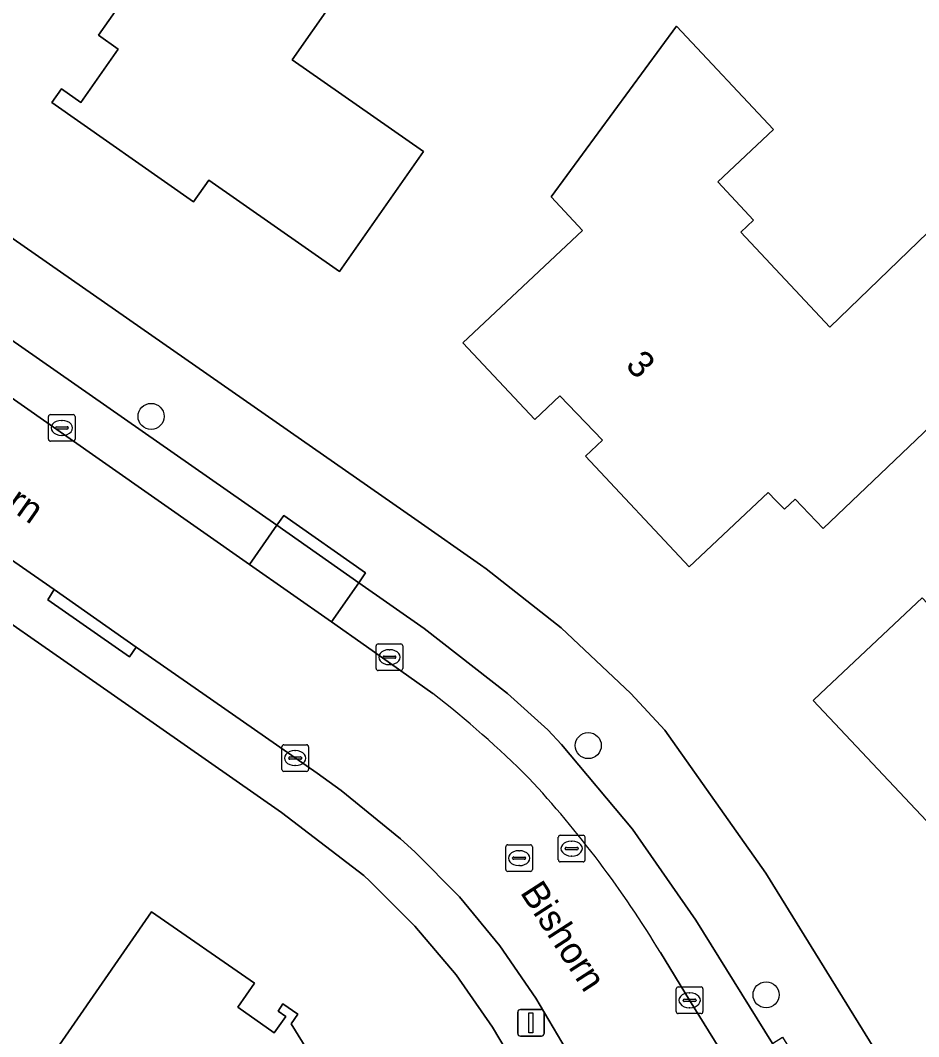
# Model space of a CAD drawing. Extents: x 158835 to 160077, y 386387 to 387778.
# Drawn here: x 159320.53 to 159354.26, y 386737.12 to 386775.27 of the extents above; entities that cross this region are included whole.
import ezdxf

# ---------------------------------------------------------------- set-up
doc = ezdxf.new("R2010")
doc.units = 0
for name, color, linetype in [('IMGEO_Boom', 7, 'Continuous'), ('IMGEO_Erf', 7, 'Continuous'), ('IMGEO_Kolk', 7, 'Continuous'), ('IMGEO_Lichtmast', 7, 'Continuous'), ('IMGEO_Openbare_ruimte_label', 7, 'Continuous'), ('IMGEO_Pand', 7, 'Continuous'), ('IMGEO_Pand_nummerreeks', 7, 'Continuous'), ('IMGEO_Parkeervlak_open', 7, 'Continuous'), ('IMGEO_Rijbaan_lokaal_open', 7, 'Continuous'), ('IMGEO_Rioolput', 7, 'Continuous'), ('IMGEO_Voetpad_open', 7, 'Continuous')]:
    doc.layers.add(name, color=color, linetype=linetype)

msp = doc.modelspace()

# ---------------------------------------------------------------- linework, layer by layer
at = {"layer": 'IMGEO_Boom'}
for centre in [(159325.441, 386760.406), (159341.853, 386748.049), (159348.527, 386738.694)]:
    msp.add_circle(centre, 0.489, dxfattribs=at)
at = {"layer": 'IMGEO_Erf'}
for points in [[(159333.795, 386778.153), (159330.743, 386773.79), (159335.666, 386770.347), (159332.513, 386765.84), (159327.607, 386769.271), (159327.039, 386768.46), (159321.716, 386772.191), (159322.08, 386772.706), (159322.807, 386772.192), (159324.209, 386774.196), (159323.472, 386774.719), (159324.242, 386775.818)], [(159316.823, 386769.467), (159335.344, 386756.558), (159337.812, 386754.829), (159338.018, 386754.682), (159340.839, 386752.463), (159343.45, 386750), (159344.722, 386748.625), (159348.514, 386743.258), (159355.284, 386732.311)], [(159339.714, 386735.036), (159338.257, 386737.478), (159336.888, 386739.442), (159335.348, 386741.275), (159333.651, 386742.964), (159333.425, 386743.167), (159330.34, 386745.541), (159323.942, 386750), (159310.791, 386759.165)]]:
    msp.add_lwpolyline(points, dxfattribs=at)
for points in [[(159359.023, 386771.574), (159359.699, 386770.864), (159362.834, 386773.887), (159366.518, 386771.296), (159350.668, 386756.203), (159349.626, 386757.297), (159349.219, 386756.918), (159348.912, 386757.237), (159348.611, 386757.55), (159345.646, 386754.756), (159341.747, 386758.911), (159342.388, 386759.513), (159340.785, 386761.179), (159339.848, 386760.287), (159337.146, 386763.161), (159341.641, 386767.387), (159340.456, 386768.648), (159345.169, 386775.05), (159348.806, 386771.172), (159346.713, 386769.209), (159348.058, 386767.775), (159347.575, 386767.322), (159350.917, 386763.758)], [(159354.389, 386753.591), (159357.652, 386750.124), (159359.172, 386751.55), (159355.904, 386755.011), (159363.54, 386762.218), (159368.072, 386757.42), (159369.305, 386758.55), (159374.302, 386750.47), (159373.542, 386750), (159365.38, 386744.952), (159364.003, 386746.416), (159362.584, 386747.923), (159360.977, 386746.4), (159356.973, 386742.653), (159350.3, 386749.743), (159350.573, 386750)], [(159334.629, 386731.23), (159334.975, 386731.435), (159337.377, 386727.533), (159327.839, 386721.662), (159325.118, 386719.987), (159322.713, 386723.895), (159325.453, 386725.582), (159323.993, 386727.981), (159318.512, 386731.781), (159325.463, 386741.807), (159329.323, 386739.131), (159328.694, 386738.236), (159330.062, 386737.267), (159330.495, 386737.879), (159330.21, 386738.08), (159330.391, 386738.35), (159330.952, 386737.972), (159330.7, 386737.604), (159332.827, 386734.164), (159333, 386734.271), (159333.737, 386733.075), (159333.567, 386732.97)]]:
    msp.add_lwpolyline(points, close=True, dxfattribs=at)
at = {"layer": 'IMGEO_Kolk'}
for p, q in [((159321.663, 386760.474), (159322.515, 386760.474)), ((159321.588, 386759.548), (159321.588, 386760.4)), ((159322.076, 386760.254), (159322.101, 386760.254)), ((159322.589, 386760.4), (159322.589, 386759.548)), ((159321.847, 386759.968), (159321.847, 386759.98)), ((159322.285, 386759.931), (159321.887, 386759.931)), ((159321.89, 386760.017), (159322.288, 386760.017)), ((159322.099, 386759.694), (159322.074, 386759.694)), ((159322.331, 386759.98), (159322.331, 386759.968)), ((159322.515, 386759.474), (159321.663, 386759.474)), ((159333.889, 386750.942), (159333.889, 386751.794)), ((159333.964, 386751.868), (159334.816, 386751.868)), ((159334.377, 386751.648), (159334.402, 386751.648)), ((159334.89, 386751.794), (159334.89, 386750.942)), ((159334.148, 386751.362), (159334.148, 386751.374)), ((159334.586, 386751.325), (159334.188, 386751.325)), ((159334.191, 386751.411), (159334.589, 386751.411)), ((159334.632, 386751.374), (159334.632, 386751.362)), ((159334.4, 386751.088), (159334.375, 386751.088)), ((159334.816, 386750.868), (159333.964, 386750.868)), ((159330.352, 386747.153), (159330.352, 386748.005)), ((159330.427, 386748.079), (159331.279, 386748.079)), ((159330.84, 386747.859), (159330.865, 386747.859)), ((159331.353, 386748.005), (159331.353, 386747.153)), ((159330.611, 386747.573), (159330.611, 386747.585)), ((159331.049, 386747.536), (159330.651, 386747.536)), ((159330.654, 386747.622), (159331.052, 386747.622)), ((159331.095, 386747.585), (159331.095, 386747.573)), ((159331.279, 386747.079), (159330.427, 386747.079)), ((159330.863, 386747.299), (159330.838, 386747.299)), ((159345.158, 386738.062), (159345.158, 386738.914)), ((159345.233, 386738.988), (159346.085, 386738.988)), ((159345.646, 386738.768), (159345.671, 386738.768)), ((159346.159, 386738.914), (159346.159, 386738.062)), ((159345.417, 386738.482), (159345.417, 386738.494)), ((159345.855, 386738.445), (159345.457, 386738.445)), ((159345.46, 386738.531), (159345.858, 386738.531)), ((159345.901, 386738.494), (159345.901, 386738.482)), ((159346.085, 386737.988), (159345.233, 386737.988)), ((159345.669, 386738.208), (159345.644, 386738.208))]:
    msp.add_line(p, q, dxfattribs=at)
for points in [[(159321.663, 386760.474), (159322.515, 386760.474)], [(159321.588, 386759.548), (159321.588, 386760.4)], [(159322.589, 386760.4), (159322.589, 386759.548)], [(159322.515, 386759.474), (159321.663, 386759.474)], [(159333.889, 386750.942), (159333.889, 386751.794)], [(159333.964, 386751.868), (159334.816, 386751.868)], [(159334.89, 386751.794), (159334.89, 386750.942)], [(159334.816, 386750.868), (159333.964, 386750.868)], [(159330.352, 386747.153), (159330.352, 386748.005)], [(159330.427, 386748.079), (159331.279, 386748.079)], [(159331.353, 386748.005), (159331.353, 386747.153)], [(159331.279, 386747.079), (159330.427, 386747.079)], [(159345.158, 386738.062), (159345.158, 386738.914)], [(159345.233, 386738.988), (159346.085, 386738.988)], [(159346.159, 386738.914), (159346.159, 386738.062)], [(159346.085, 386737.988), (159345.233, 386737.988)]]:
    msp.add_lwpolyline(points, dxfattribs=at)
for centre, radius, start, end in [((159321.665, 386760.398), 0.0765, 91.552, 178.448), ((159321.665, 386760.398), 0.0765, 91.552, 178.448), ((159322.513, 386760.398), 0.0765, 1.552, 88.448), ((159322.513, 386760.398), 0.0765, 1.552, 88.448), ((159321.887, 386759.977), 0.0403, 85.8775, 175.7526), ((159321.884, 386759.967), 0.0366, 178.938, 274.7102), ((159322.288, 386759.974), 0.043, 264.8664, 352.4533), ((159322.292, 386759.979), 0.0386, 1.7309, 96.639), ((159321.665, 386759.55), 0.0765, 181.552, 268.448), ((159321.665, 386759.55), 0.0765, 181.552, 268.448), ((159322.513, 386759.55), 0.0765, 271.552, 358.448), ((159322.513, 386759.55), 0.0765, 271.552, 358.448), ((159333.966, 386751.792), 0.0765, 91.552, 178.448), ((159333.966, 386751.792), 0.0765, 91.552, 178.448), ((159334.814, 386751.792), 0.0765, 1.552, 88.448), ((159334.814, 386751.792), 0.0765, 1.552, 88.448), ((159334.188, 386751.371), 0.0403, 85.8775, 175.7526), ((159334.185, 386751.361), 0.0366, 178.938, 274.7102), ((159334.589, 386751.368), 0.043, 264.8664, 352.4533), ((159334.593, 386751.373), 0.0386, 1.7309, 96.639), ((159333.966, 386750.944), 0.0765, 181.552, 268.448), ((159333.966, 386750.944), 0.0765, 181.552, 268.448), ((159334.814, 386750.944), 0.0765, 271.552, 358.448), ((159334.814, 386750.944), 0.0765, 271.552, 358.448), ((159330.429, 386748.003), 0.0765, 91.552, 178.448), ((159330.429, 386748.003), 0.0765, 91.552, 178.448), ((159331.277, 386748.003), 0.0765, 1.552, 88.448), ((159331.277, 386748.003), 0.0765, 1.552, 88.448), ((159330.651, 386747.582), 0.0403, 85.8775, 175.7526), ((159330.648, 386747.572), 0.0366, 178.938, 274.7102), ((159331.052, 386747.579), 0.043, 264.8664, 352.4533), ((159331.056, 386747.584), 0.0386, 1.7309, 96.639), ((159330.429, 386747.155), 0.0765, 181.552, 268.448), ((159330.429, 386747.155), 0.0765, 181.552, 268.448), ((159331.277, 386747.155), 0.0765, 271.552, 358.448), ((159331.277, 386747.155), 0.0765, 271.552, 358.448), ((159345.235, 386738.912), 0.0765, 91.552, 178.448), ((159345.235, 386738.912), 0.0765, 91.552, 178.448), ((159346.083, 386738.912), 0.0765, 1.552, 88.448), ((159346.083, 386738.912), 0.0765, 1.552, 88.448), ((159345.457, 386738.491), 0.0403, 85.8775, 175.7526), ((159345.454, 386738.481), 0.0366, 178.938, 274.7102), ((159345.858, 386738.488), 0.043, 264.8664, 352.4533), ((159345.862, 386738.493), 0.0386, 1.7309, 96.639), ((159345.235, 386738.064), 0.0765, 181.552, 268.448), ((159345.235, 386738.064), 0.0765, 181.552, 268.448), ((159346.083, 386738.064), 0.0765, 271.552, 358.448), ((159346.083, 386738.064), 0.0765, 271.552, 358.448)]:
    msp.add_arc(centre, radius, start, end, dxfattribs=at)
for centre, major_axis, ratio, start_param, end_param in [((159322.075, 386759.974), (-0.387, 0.002), 0.722429, 4.712389, 7.853982), ((159322.1, 386759.974), (-0.39, 0.002), 0.717154, 1.570796, 4.712389), ((159334.376, 386751.368), (-0.387, 0.002), 0.722429, 4.712389, 7.853982), ((159334.401, 386751.368), (-0.39, 0.002), 0.717154, 1.570796, 4.712389), ((159330.839, 386747.579), (-0.387, 0.002), 0.722429, 4.712389, 7.853982), ((159330.864, 386747.579), (-0.39, 0.002), 0.717154, 1.570796, 4.712389), ((159345.645, 386738.488), (-0.387, 0.002), 0.722429, 4.712389, 7.853982), ((159345.67, 386738.488), (-0.39, 0.002), 0.717154, 1.570796, 4.712389)]:
    msp.add_ellipse(centre, major_axis=major_axis, ratio=ratio, start_param=start_param, end_param=end_param, dxfattribs=at)
at = {"layer": 'IMGEO_Lichtmast'}
for p, q in [((159339.205, 386737.241), (159339.205, 386738.041)), ((159339.205, 386738.041), (159339.205, 386737.241)), ((159339.305, 386738.141), (159340.095, 386738.141)), ((159340.095, 386738.141), (159339.305, 386738.141)), ((159340.195, 386738.041), (159340.195, 386737.241)), ((159340.195, 386737.241), (159340.195, 386738.041)), ((159340.095, 386737.141), (159339.305, 386737.141)), ((159339.305, 386737.141), (159340.095, 386737.141))]:
    msp.add_line(p, q, dxfattribs=at)
msp.add_lwpolyline([(159339.625, 386738.016), (159339.775, 386738.016), (159339.775, 386737.266), (159339.625, 386737.266), (159339.625, 386738.016)], dxfattribs=at)
for centre, start, end in [((159339.305, 386738.041), 90, 180), ((159339.305, 386738.041), 90, 180), ((159340.095, 386738.041), 0, 90), ((159340.095, 386738.041), 360, 90), ((159339.305, 386737.241), 180, 270), ((159339.305, 386737.241), 180, 270), ((159340.095, 386737.241), 270, 0), ((159340.095, 386737.241), 270, 0)]:
    msp.add_arc(centre, 0.1, start, end, dxfattribs=at)
at = {"layer": 'IMGEO_Pand'}
msp.add_lwpolyline([(159324.242, 386775.818), (159323.472, 386774.719), (159324.209, 386774.196), (159322.807, 386772.192), (159322.08, 386772.706), (159321.716, 386772.191), (159327.039, 386768.46), (159327.607, 386769.271), (159332.513, 386765.84), (159335.666, 386770.347), (159330.743, 386773.79), (159333.795, 386778.153)], dxfattribs=at)
for points in [[(159349.219, 386756.918), (159349.626, 386757.297), (159350.668, 386756.203), (159366.518, 386771.296), (159362.834, 386773.887), (159359.699, 386770.864), (159359.023, 386771.574), (159350.917, 386763.758), (159347.575, 386767.322), (159348.058, 386767.775), (159346.713, 386769.209), (159348.806, 386771.172), (159345.169, 386775.05), (159340.456, 386768.648), (159341.641, 386767.387), (159337.146, 386763.161), (159339.848, 386760.287), (159340.785, 386761.179), (159342.388, 386759.513), (159341.747, 386758.911), (159345.646, 386754.756), (159348.611, 386757.55), (159348.912, 386757.237)], [(159355.904, 386755.011), (159359.172, 386751.55), (159357.652, 386750.124), (159354.389, 386753.591), (159350.573, 386750), (159350.3, 386749.743), (159356.973, 386742.653), (159360.977, 386746.4), (159362.584, 386747.923), (159364.003, 386746.416), (159365.38, 386744.952), (159373.542, 386750), (159374.302, 386750.47), (159369.305, 386758.55), (159368.072, 386757.42), (159363.54, 386762.218)], [(159325.463, 386741.807), (159318.512, 386731.781), (159323.993, 386727.981), (159325.453, 386725.582), (159322.713, 386723.895), (159325.118, 386719.987), (159327.839, 386721.662), (159337.377, 386727.533), (159334.975, 386731.435), (159334.629, 386731.23), (159333.567, 386732.97), (159333.737, 386733.075), (159333, 386734.271), (159332.827, 386734.164), (159330.7, 386737.604), (159330.952, 386737.972), (159330.391, 386738.35), (159330.21, 386738.08), (159330.495, 386737.879), (159330.062, 386737.267), (159328.694, 386738.236), (159329.323, 386739.131)]]:
    msp.add_lwpolyline(points, close=True, dxfattribs=at)
at = {"layer": 'IMGEO_Parkeervlak_open'}
msp.add_lwpolyline([(159316.189, 386766.075), (159316.107, 386766.118), (159316.021, 386766.154), (159315.933, 386766.182), (159315.842, 386766.202), (159315.75, 386766.213), (159315.657, 386766.217), (159315.564, 386766.212), (159315.473, 386766.199), (159315.406, 386766.184), (159314.434, 386765.939), (159314.289, 386765.91), (159314.111, 386765.888), (159313.931, 386765.883), (159313.751, 386765.894), (159313.573, 386765.921), (159313.399, 386765.964), (159313.228, 386766.022), (159313.064, 386766.095), (159329.132, 386754.848), (159330.158, 386756.317)], close=True, dxfattribs=at)
for points in [[(159343.515, 386744.911), (159340.845, 386748.095), (159340.341, 386748.635), (159338.827, 386750), (159335.694, 386752.449), (159333.242, 386754.162), (159332.214, 386752.69), (159333.533, 386751.767), (159336.022, 386750)], [(159344.563, 386740.277), (159345.659, 386738.488), (159347.3, 386735.833), (159347.562, 386735.995), (159348.818, 386736.78), (159348.767, 386736.863), (159345.889, 386741.501), (159343.515, 386744.911)]]:
    msp.add_lwpolyline(points, dxfattribs=at)
for centre, radius, start, end in [((159313.084, 386720.346), 37.49, 44.938, 52.2768), ((159310.34, 386719.6), 39.985, 31.1403, 42.9179)]:
    msp.add_arc(centre, radius, start, end, dxfattribs=at)
at = {"layer": 'IMGEO_Rijbaan_lokaal_open'}
for points in [[(159336.022, 386750), (159333.533, 386751.767), (159332.214, 386752.69), (159329.132, 386754.848), (159313.064, 386766.095)], [(159310.426, 386761.808), (159321.804, 386753.907), (159324.883, 386751.738), (159327.378, 386750), (159331.67, 386747.01), (159332.577, 386746.359), (159334.801, 386744.543), (159335.344, 386744.056), (159337.019, 386742.366), (159338.537, 386740.533), (159339.885, 386738.572), (159341.68, 386735.543), (159341.965, 386735.053), (159346.692, 386727.343), (159346.886, 386727.083), (159350.721, 386729.414), (159350.557, 386729.67), (159350.945, 386729.934), (159347.3, 386735.833), (159345.659, 386738.488), (159344.563, 386740.277)]]:
    msp.add_lwpolyline(points, dxfattribs=at)
for centre, radius, start, end in [((159313.084, 386720.346), 37.49, 44.938, 52.2768), ((159310.34, 386719.6), 39.985, 31.1403, 42.9179)]:
    msp.add_arc(centre, radius, start, end, dxfattribs=at)
at = {"layer": 'IMGEO_Rioolput'}
for p, q in [((159340.729, 386743.758), (159340.729, 386744.61)), ((159340.804, 386744.684), (159341.656, 386744.684)), ((159341.217, 386744.464), (159341.242, 386744.464)), ((159341.73, 386744.61), (159341.73, 386743.758)), ((159338.755, 386743.398), (159338.755, 386744.25)), ((159338.83, 386744.324), (159339.682, 386744.324)), ((159339.243, 386744.104), (159339.268, 386744.104)), ((159339.756, 386744.25), (159339.756, 386743.398)), ((159340.988, 386744.178), (159340.988, 386744.19)), ((159341.426, 386744.141), (159341.028, 386744.141)), ((159341.031, 386744.227), (159341.429, 386744.227)), ((159341.472, 386744.19), (159341.472, 386744.178)), ((159339.014, 386743.818), (159339.014, 386743.83)), ((159339.452, 386743.781), (159339.054, 386743.781)), ((159339.057, 386743.867), (159339.455, 386743.867)), ((159339.498, 386743.83), (159339.498, 386743.818)), ((159341.656, 386743.684), (159340.804, 386743.684)), ((159341.24, 386743.904), (159341.215, 386743.904)), ((159339.682, 386743.324), (159338.83, 386743.324)), ((159339.266, 386743.544), (159339.241, 386743.544))]:
    msp.add_line(p, q, dxfattribs=at)
for points in [[(159340.729, 386743.758), (159340.729, 386744.61)], [(159340.804, 386744.684), (159341.656, 386744.684)], [(159341.73, 386744.61), (159341.73, 386743.758)], [(159338.755, 386743.398), (159338.755, 386744.25)], [(159338.83, 386744.324), (159339.682, 386744.324)], [(159339.756, 386744.25), (159339.756, 386743.398)], [(159341.656, 386743.684), (159340.804, 386743.684)], [(159339.682, 386743.324), (159338.83, 386743.324)]]:
    msp.add_lwpolyline(points, dxfattribs=at)
for centre, radius, start, end in [((159340.806, 386744.608), 0.0765, 91.552, 178.448), ((159340.806, 386744.608), 0.0765, 91.552, 178.448), ((159341.654, 386744.608), 0.0765, 1.552, 88.448), ((159341.654, 386744.608), 0.0765, 1.552, 88.448), ((159338.832, 386744.248), 0.0765, 91.552, 178.448), ((159338.832, 386744.248), 0.0765, 91.552, 178.448), ((159339.68, 386744.248), 0.0765, 1.552, 88.448), ((159339.68, 386744.248), 0.0765, 1.552, 88.448), ((159341.028, 386744.187), 0.0403, 85.8775, 175.7526), ((159341.025, 386744.177), 0.0366, 178.938, 274.7102), ((159341.429, 386744.184), 0.043, 264.8664, 352.4533), ((159341.433, 386744.189), 0.0386, 1.7309, 96.639), ((159339.054, 386743.827), 0.0403, 85.8775, 175.7526), ((159339.051, 386743.817), 0.0366, 178.938, 274.7102), ((159339.455, 386743.824), 0.043, 264.8664, 352.4533), ((159339.459, 386743.829), 0.0386, 1.7309, 96.639), ((159340.806, 386743.76), 0.0765, 181.552, 268.448), ((159340.806, 386743.76), 0.0765, 181.552, 268.448), ((159341.654, 386743.76), 0.0765, 271.552, 358.448), ((159341.654, 386743.76), 0.0765, 271.552, 358.448), ((159338.832, 386743.4), 0.0765, 181.552, 268.448), ((159338.832, 386743.4), 0.0765, 181.552, 268.448), ((159339.68, 386743.4), 0.0765, 271.552, 358.448), ((159339.68, 386743.4), 0.0765, 271.552, 358.448)]:
    msp.add_arc(centre, radius, start, end, dxfattribs=at)
for centre, major_axis, ratio, start_param, end_param in [((159341.216, 386744.184), (-0.387, 0.002), 0.722429, 4.712389, 7.853982), ((159341.241, 386744.184), (-0.39, 0.002), 0.717154, 1.570796, 4.712389), ((159339.242, 386743.824), (-0.387, 0.002), 0.722429, 4.712389, 7.853982), ((159339.267, 386743.824), (-0.39, 0.002), 0.717154, 1.570796, 4.712389)]:
    msp.add_ellipse(centre, major_axis=major_axis, ratio=ratio, start_param=start_param, end_param=end_param, dxfattribs=at)
at = {"layer": 'IMGEO_Voetpad_open'}
for points in [[(159316.189, 386766.075), (159330.158, 386756.317), (159330.425, 386756.681), (159333.496, 386754.539), (159333.242, 386754.162), (159335.694, 386752.449), (159338.827, 386750), (159340.341, 386748.635), (159340.845, 386748.095), (159343.515, 386744.911), (159345.889, 386741.501), (159348.767, 386736.863), (159349.145, 386737.104), (159353.036, 386730.878), (159355.284, 386732.311), (159348.514, 386743.258), (159344.722, 386748.625), (159343.45, 386750), (159340.839, 386752.463), (159338.018, 386754.682), (159337.812, 386754.829), (159335.344, 386756.558), (159316.823, 386769.467)], [(159341.68, 386735.543), (159339.885, 386738.572), (159338.537, 386740.533), (159337.019, 386742.366), (159335.344, 386744.056), (159334.801, 386744.543), (159332.577, 386746.359), (159331.67, 386747.01), (159327.378, 386750), (159324.883, 386751.738), (159324.628, 386751.385), (159321.562, 386753.515), (159321.804, 386753.907), (159310.426, 386761.808)], [(159310.791, 386759.165), (159323.942, 386750), (159330.34, 386745.541), (159333.425, 386743.167), (159333.651, 386742.964), (159335.348, 386741.275), (159336.888, 386739.442), (159338.257, 386737.478), (159339.714, 386735.036)]]:
    msp.add_lwpolyline(points, dxfattribs=at)
for points in [[(159333.242, 386754.162), (159333.496, 386754.539), (159330.425, 386756.681), (159330.158, 386756.317)], [(159333.242, 386754.162), (159330.158, 386756.317), (159329.132, 386754.848), (159332.214, 386752.69)], [(159324.883, 386751.738), (159321.804, 386753.907), (159321.562, 386753.515), (159324.628, 386751.385)]]:
    msp.add_lwpolyline(points, close=True, dxfattribs=at)

# ---------------------------------------------------------------- texts
at = {"layer": 'IMGEO_Openbare_ruimte_label'}
for rotation, p in [(324.8953, (159317.234, 386758.938)), (302.8798, (159339.273, 386742.537))]:
    msp.add_text('Bishorn', height=1, rotation=rotation, dxfattribs=at).set_placement(p)
at = {"layer": 'IMGEO_Pand_nummerreeks'}
msp.add_text('3', height=1, rotation=313.8959, dxfattribs=at).set_placement((159343.212, 386762.292))

doc.saveas('drawing.dxf')
